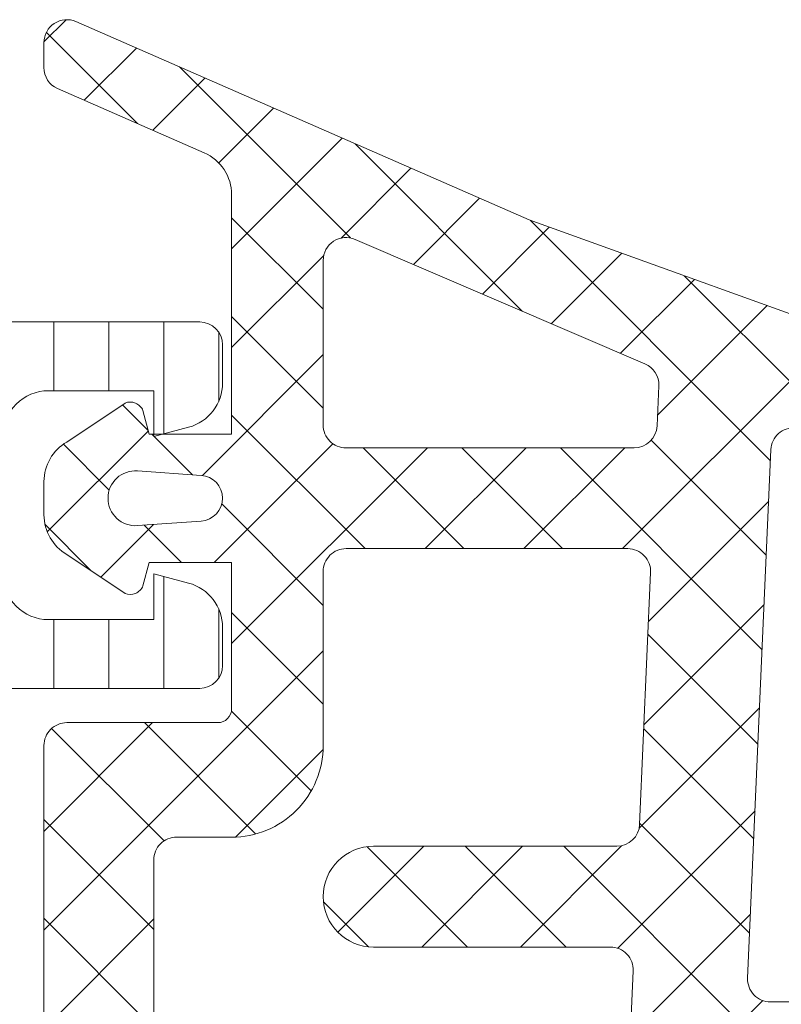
# Model space of a CAD drawing. Header units: millimetres. Extents: x 213386 to 506888, y 183055 to 450952.
# Tile 477 of 656: x 397593 to 397609, y 307928 to 307949. Entities that reach past the tile are written whole.
import ezdxf

# ---------------------------------------------------------------- set-up
doc = ezdxf.new("R2010")
doc.units = ezdxf.units.MM
doc.layers.add('FASÁDA DETAILNÍ', color=255, linetype='Continuous', lineweight=0)
pattern_1 = [(135, (397960.6382589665, 283048.1544064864), (-1.077630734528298, -1.077630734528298), []), (225, (397960.6382589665, 283048.1544064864), (1.077630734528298, -1.077630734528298), [])]

msp = doc.modelspace()

# ---------------------------------------------------------------- hatches: boundary and pattern name
at = {"layer": 'FASÁDA DETAILNÍ'}
h = msp.add_hatch(dxfattribs=at)
h.set_pattern_fill('ANSI37', color=256, scale=0.48, angle=90, style=0)
h.set_pattern_definition(pattern_1)
edge = h.paths.add_edge_path(flags=16)
edge.add_line((397596.4738440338, 307938.3737958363), (397595.0809900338, 307938.2740518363))
edge.add_arc((397595.0381325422, 307938.8725187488), 0.5999995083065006, 179.9999916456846, 274.0960805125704, ccw=False)
edge.add_arc((397595.0381325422, 307938.8725189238), 0.5999995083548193, 85.90391948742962, 180.0000083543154, ccw=False)
edge.add_line((397595.0809900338, 307939.4709858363), (397596.4738440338, 307939.3712418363))
edge.add_arc((397596.4381295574, 307938.8725188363), 0.5000001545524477, -85.90393560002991, 85.90393560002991, ccw=False)
edge = h.paths.add_edge_path(flags=16)
edge.add_arc((397599.6381376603, 307940.4725154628), 0.4999996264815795, 179.9999571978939, 270.00004280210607, ccw=False)
edge.add_line((397599.1381380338, 307940.4725158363), (397599.1381380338, 307944.0662008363))
edge.add_arc((397599.6381383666, 307944.0662008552), 0.5000003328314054, 66.78197338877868, 180.0000021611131, ccw=False)
edge.add_line((397599.8352540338, 307944.5257068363), (397606.1663560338, 307941.8098288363))
edge.add_arc((397605.9692401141, 307941.350323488), 0.4999998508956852, -2.500110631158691, 66.78191821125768, ccw=False)
edge.add_line((397606.4687640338, 307941.3285128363), (397606.4304380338, 307940.4507058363))
edge.add_arc((397605.9309144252, 307940.4725153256), 0.4999994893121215, 269.9999551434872, 357.5000208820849, ccw=False)
edge.add_line((397605.9309140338, 307939.9725158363), (397599.6381380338, 307939.9725158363))
edge = h.paths.add_edge_path(flags=16)
edge.add_line((397605.0463000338, 307914.9185968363), (397596.1494470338, 307910.7699268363))
edge.add_arc((397595.9381378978, 307911.2230805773), 0.4999998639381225, 179.9999703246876, 295.0000079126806, ccw=False)
edge.add_line((397595.4381380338, 307911.2230808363), (397595.4381380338, 307920.5725158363))
edge.add_arc((397595.9381376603, 307920.5725162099), 0.4999996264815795, 89.99995719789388, 180.0000428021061, ccw=False)
edge.add_line((397595.9381380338, 307921.0725158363), (397605.0620610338, 307921.0725158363))
edge.add_arc((397605.0620608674, 307920.5725157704), 0.5000000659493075, -2.5000272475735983, 89.99998093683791, ccw=False)
edge.add_line((397605.5615850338, 307920.5507058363), (397605.3345150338, 307915.3499418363))
edge.add_arc((397604.8349896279, 307915.3717515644), 0.5000012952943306, 295.00009199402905, 357.50000253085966, ccw=False)
edge = h.paths.add_edge_path(flags=16)
edge.add_arc((397595.9381376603, 307923.7725154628), 0.4999996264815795, 179.9999571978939, 270.00004280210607, ccw=False)
edge.add_line((397595.4381380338, 307923.7725158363), (397595.4381380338, 307930.9725158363))
edge.add_arc((397595.9381376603, 307930.9725162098), 0.4999996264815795, 89.99995719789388, 180.0000428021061, ccw=False)
edge.add_line((397595.9381380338, 307931.4725158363), (397597.1381380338, 307931.4725158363))
edge.add_arc((397597.1381395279, 307933.4725143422), 1.99999850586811, 269.9999571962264, 360.0000428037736)
edge.add_line((397599.1381380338, 307933.4725158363), (397599.1381380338, 307937.2725158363))
edge.add_arc((397599.6381376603, 307937.2725162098), 0.4999996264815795, 89.99995719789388, 180.0000428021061, ccw=False)
edge.add_line((397599.6381380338, 307937.7725158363), (397605.7911990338, 307937.7725158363))
edge.add_arc((397605.7911988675, 307937.2725157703), 0.5000000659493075, -2.5000272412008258, 89.99998094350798, ccw=False)
edge.add_line((397606.2907230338, 307937.2507058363), (397606.0505880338, 307931.7507058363))
edge.add_arc((397605.5510644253, 307931.7725153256), 0.4999994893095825, 269.9999551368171, 357.50002088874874, ccw=False)
edge.add_line((397605.5510640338, 307931.2725158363), (397600.2381380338, 307931.2725158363))
edge.add_arc((397600.2381380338, 307930.1725158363), 1.099999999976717, 90, 270)
edge.add_line((397600.2381380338, 307929.0725158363), (397605.4113490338, 307929.0725158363))
edge.add_arc((397605.4113488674, 307928.5725157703), 0.5000000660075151, -2.5000272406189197, 89.99998093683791, ccw=False)
edge.add_line((397605.9108730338, 307928.5507058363), (397605.7013000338, 307923.7507058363))
edge.add_arc((397605.2017764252, 307923.7725153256), 0.4999994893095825, 269.9999551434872, 357.50002088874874, ccw=False)
edge.add_line((397605.2017760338, 307923.2725158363), (397595.9381380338, 307923.2725158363))
edge = h.paths.add_edge_path()
edge.add_line((397597.3245950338, 307908.5594628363), (397606.1124610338, 307912.6573118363))
edge.add_ellipse((397604.8446035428, 307915.3762372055), major_axis=(-3.000002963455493, 0), ratio=1, start_angle=115.0000306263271, end_angle=177.4999411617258)
edge.add_line((397607.8417510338, 307915.2453758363), (397607.8700850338, 307915.8943258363))
edge.add_ellipse((397608.3696086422, 307915.872516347), major_axis=(-0.4999994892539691, 0), ratio=1, start_angle=269.999955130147, end_angle=357.500020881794, ccw=False)
edge.add_line((397608.3696090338, 307916.3725158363), (397609.3381380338, 307916.3725158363))
edge.add_ellipse((397609.3381381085, 307916.4725157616), major_axis=(-0.09999992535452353, 0), ratio=1, start_angle=89.99995721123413, end_angle=180.0000427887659)
edge.add_line((397609.4381380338, 307916.4725158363), (397609.4381380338, 307917.0725158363))
edge.add_ellipse((397609.3381381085, 307917.072515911), major_axis=(-0.09999992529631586, 0), ratio=1, start_angle=179.9999572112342, end_angle=270.0000427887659)
edge.add_line((397609.3381380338, 307917.1725158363), (397608.4351000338, 307917.1725158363))
edge.add_ellipse((397608.4351002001, 307917.6725159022), major_axis=(-0.5000000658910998, 0), ratio=1, start_angle=-2.5000272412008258, end_angle=89.99998094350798, ccw=False)
edge.add_line((397607.9355760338, 307917.6943258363), (397608.3294140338, 307926.5946198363))
edge.add_ellipse((397608.8289253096, 307926.5725157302), major_axis=(-0.5000001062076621, 0), ratio=1, start_angle=269.99991701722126, end_angle=357.46623077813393, ccw=False)
edge.add_line((397608.8289260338, 307927.0725158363), (397609.4381380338, 307927.0725158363))
edge.add_ellipse((397609.4381381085, 307927.1725157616), major_axis=(-0.09999992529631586, 0), ratio=1, start_angle=89.99995721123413, end_angle=180.0000427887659)
edge.add_line((397609.5381380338, 307927.1725158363), (397609.5381380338, 307927.7725158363))
edge.add_ellipse((397609.4381381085, 307927.772515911), major_axis=(-0.09999992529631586, 0), ratio=1, start_angle=179.9999572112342, end_angle=270.0000427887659)
edge.add_line((397609.4381380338, 307927.8725158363), (397608.9085760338, 307927.8725158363))
edge.add_ellipse((397608.9085757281, 307928.3725163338), major_axis=(-0.5000004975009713, 0), ratio=1, start_angle=-2.5336980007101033, end_angle=90.00003503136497, ccw=False)
edge.add_line((397608.4090640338, 307928.3946198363), (397608.9197200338, 307939.9348448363))
edge.add_ellipse((397609.4192446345, 307939.9130353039), major_axis=(-0.5000004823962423, 0), ratio=1, start_angle=266.78294269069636, end_angle=357.50002091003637, ccw=False)
edge.add_line((397609.4473040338, 307940.4122478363), (397614.5810470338, 307940.1236848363))
edge.add_ellipse((397614.4654916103, 307939.7132668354), major_axis=(-0.4263754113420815, 0), ratio=1, start_angle=110.75897236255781, end_angle=254.2751455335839, ccw=False)
edge.add_line((397614.6166150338, 307939.3145718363), (397614.3840120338, 307939.3158118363))
edge.add_line((397614.3840120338, 307939.3158118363), (397612.5014330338, 307939.6139498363))
edge.add_line((397612.5014330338, 307939.6139498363), (397609.6521480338, 307939.2135238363))
edge.add_ellipse((397609.6938986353, 307938.9164432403), major_axis=(-0.2999999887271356, 0), ratio=1, start_angle=-82.00025596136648, end_angle=34.59774637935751)
edge.add_ellipse((397611.916469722, 307940.4495566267), major_axis=(-3.000047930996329, 0), ratio=1, start_angle=34.59764128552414, end_angle=108.0084245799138)
edge.add_line((397612.8439550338, 307937.5964778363), (397615.0988460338, 307938.2300538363))
edge.add_ellipse((397614.9379164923, 307939.0052663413), major_axis=(-0.791740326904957, 0), ratio=1, start_angle=101.7276897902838, end_angle=173.2016537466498)
edge.add_line((397615.7240900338, 307938.9115438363), (397615.7253110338, 307939.9697538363))
edge.add_ellipse((397614.5462248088, 307939.8406295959), major_axis=(-1.186135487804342, 0), ratio=1, start_angle=186.2496781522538, end_angle=251.3444235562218)
edge.add_line((397614.9256440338, 307940.9644438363), (397611.6843040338, 307942.0587768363))
edge.add_line((397611.6843040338, 307942.0587768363), (397603.6345090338, 307944.9485548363))
edge.add_line((397603.6345090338, 307944.9485548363), (397593.7366320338, 307949.2813638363))
edge.add_ellipse((397593.5383619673, 307948.8223548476), major_axis=(-0.5000002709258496, 0), ratio=1, start_angle=246.6379505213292, end_angle=359.933423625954)
edge.add_line((397593.0383620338, 307948.8229358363), (397593.0377270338, 307948.2762348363))
edge.add_ellipse((397593.5377271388, 307948.2756545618), major_axis=(-0.5000004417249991, 0), ratio=1, start_angle=-0.06649452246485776, end_angle=66.07917545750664)
edge.add_line((397593.3349900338, 307947.8186008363), (397596.5389930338, 307946.4168448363))
edge.add_ellipse((397596.1381386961, 307945.500703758), major_axis=(-0.9999993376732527, 0), ratio=1, start_angle=179.999947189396, end_angle=246.36838527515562, ccw=False)
edge.add_line((397597.1381380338, 307945.5007028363), (397597.1381380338, 307940.2727608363))
edge.add_line((397597.1381380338, 307940.2727608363), (397595.3386590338, 307940.2727518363))
edge.add_line((397595.3386590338, 307940.2727518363), (397595.2007170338, 307940.7875528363))
edge.add_ellipse((397594.9235630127, 307940.672787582), major_axis=(-0.2999756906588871, 0), ratio=1, start_angle=202.4937002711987, end_angle=292.5035666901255)
edge.add_line((397594.8087500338, 307940.9499218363), (397593.5386230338, 307940.1007548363))
edge.add_ellipse((397594.0383438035, 307939.234890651), major_axis=(-0.9997207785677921, 0), ratio=1, start_angle=-60.00923930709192, end_angle=0.00761184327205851)
edge.add_line((397593.0386230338, 307939.2347578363), (397593.0386540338, 307938.5103968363))
edge.add_ellipse((397594.038391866, 307938.5106048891), major_axis=(-0.9997378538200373, 0), ratio=1, start_angle=0.01192367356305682, end_angle=60.00867505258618)
edge.add_line((397593.5386540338, 307937.6447308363), (397594.8087500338, 307936.7955638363))
edge.add_ellipse((397594.9235619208, 307937.0727113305), major_axis=(-0.2999875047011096, 0), ratio=1, start_angle=67.49759383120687, end_angle=157.5013961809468)
edge.add_line((397595.2007170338, 307936.9579178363), (397595.3386890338, 307937.4727338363))
edge.add_line((397595.3386890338, 307937.4727338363), (397597.1381380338, 307937.4727418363))
edge.add_line((397597.1381380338, 307937.4727418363), (397597.1381380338, 307934.2725148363))
edge.add_ellipse((397596.8381382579, 307934.2725146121), major_axis=(-0.2999997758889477, 0), ratio=1, start_angle=89.99995720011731, end_angle=180.0000428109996, ccw=False)
edge.add_line((397596.8381380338, 307933.9725148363), (397593.5381420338, 307933.9725148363))
edge.add_ellipse((397593.5381416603, 307933.4725152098), major_axis=(-0.4999996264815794, 0), ratio=1, start_angle=-90.00004280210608, end_angle=4.280210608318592e-05)
edge.add_line((397593.0381420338, 307933.4725148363), (397593.0381420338, 307906.5748928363))
edge.add_line((397593.0381420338, 307906.5748928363), (397594.5885340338, 307905.6797748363))
edge.add_ellipse((397594.8385341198, 307906.1127873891), major_axis=(-0.4999999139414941, 0), ratio=1, start_angle=59.99998292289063, end_angle=179.9999366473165)
edge.add_line((397595.3385340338, 307906.1127868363), (397597.0359050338, 307906.1127868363))
edge.add_line((397597.0359050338, 307906.1127868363), (397597.0359050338, 307908.1063088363))
edge.add_ellipse((397597.5359052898, 307908.1063091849), major_axis=(-0.5000002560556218, 0), ratio=1, start_angle=-64.99987142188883, end_angle=3.994724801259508e-05, ccw=False)
h = msp.add_hatch(dxfattribs=at)
h.set_pattern_fill('ANSI37', color=256, scale=0.48, angle=90, style=0)
h.set_pattern_definition(pattern_1)
edge = h.paths.add_edge_path(flags=16)
edge.add_line((397596.4738442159, 307938.3737958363), (397595.0809902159, 307938.2740518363))
edge.add_arc((397595.0381327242, 307938.8725187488), 0.5999995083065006, 179.9999916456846, 274.0960805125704, ccw=False)
edge.add_arc((397595.0381327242, 307938.8725189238), 0.5999995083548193, 85.90391948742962, 180.0000083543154, ccw=False)
edge.add_line((397595.0809902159, 307939.4709858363), (397596.4738442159, 307939.3712418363))
edge.add_arc((397596.4381297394, 307938.8725188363), 0.5000001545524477, -85.90393560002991, 85.90393560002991, ccw=False)
edge = h.paths.add_edge_path(flags=16)
edge.add_arc((397599.6381378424, 307940.4725154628), 0.4999996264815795, 179.9999571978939, 270.00004280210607, ccw=False)
edge.add_line((397599.1381382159, 307940.4725158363), (397599.1381382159, 307944.0662008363))
edge.add_arc((397599.6381385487, 307944.0662008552), 0.5000003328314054, 66.78197338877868, 180.0000021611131, ccw=False)
edge.add_line((397599.8352542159, 307944.5257068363), (397606.1663562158, 307941.8098288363))
edge.add_arc((397605.9692402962, 307941.350323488), 0.4999998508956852, -2.500110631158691, 66.78191821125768, ccw=False)
edge.add_line((397606.4687642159, 307941.3285128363), (397606.4304382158, 307940.4507058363))
edge.add_arc((397605.9309146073, 307940.4725153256), 0.4999994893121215, 269.9999551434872, 357.5000208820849, ccw=False)
edge.add_line((397605.9309142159, 307939.9725158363), (397599.6381382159, 307939.9725158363))
edge = h.paths.add_edge_path(flags=16)
edge.add_line((397605.0463002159, 307914.9185968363), (397596.1494472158, 307910.7699268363))
edge.add_arc((397595.9381380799, 307911.2230805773), 0.4999998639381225, 179.9999703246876, 295.0000079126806, ccw=False)
edge.add_line((397595.4381382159, 307911.2230808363), (397595.4381382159, 307920.5725158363))
edge.add_arc((397595.9381378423, 307920.5725162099), 0.4999996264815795, 89.99995719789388, 180.0000428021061, ccw=False)
edge.add_line((397595.9381382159, 307921.0725158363), (397605.0620612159, 307921.0725158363))
edge.add_arc((397605.0620610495, 307920.5725157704), 0.5000000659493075, -2.5000272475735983, 89.99998093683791, ccw=False)
edge.add_line((397605.5615852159, 307920.5507058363), (397605.3345152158, 307915.3499418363))
edge.add_arc((397604.83498981, 307915.3717515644), 0.5000012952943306, 295.00009199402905, 357.50000253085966, ccw=False)
edge = h.paths.add_edge_path(flags=16)
edge.add_arc((397595.9381378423, 307923.7725154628), 0.4999996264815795, 179.9999571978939, 270.00004280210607, ccw=False)
edge.add_line((397595.4381382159, 307923.7725158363), (397595.4381382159, 307930.9725158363))
edge.add_arc((397595.9381378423, 307930.9725162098), 0.4999996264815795, 89.99995719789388, 180.0000428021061, ccw=False)
edge.add_line((397595.9381382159, 307931.4725158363), (397597.1381382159, 307931.4725158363))
edge.add_arc((397597.13813971, 307933.4725143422), 1.99999850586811, 269.9999571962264, 360.0000428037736)
edge.add_line((397599.1381382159, 307933.4725158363), (397599.1381382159, 307937.2725158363))
edge.add_arc((397599.6381378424, 307937.2725162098), 0.4999996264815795, 89.99995719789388, 180.0000428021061, ccw=False)
edge.add_line((397599.6381382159, 307937.7725158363), (397605.7911992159, 307937.7725158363))
edge.add_arc((397605.7911990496, 307937.2725157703), 0.5000000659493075, -2.5000272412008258, 89.99998094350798, ccw=False)
edge.add_line((397606.2907232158, 307937.2507058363), (397606.0505882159, 307931.7507058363))
edge.add_arc((397605.5510646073, 307931.7725153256), 0.4999994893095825, 269.9999551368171, 357.50002088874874, ccw=False)
edge.add_line((397605.5510642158, 307931.2725158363), (397600.2381382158, 307931.2725158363))
edge.add_arc((397600.2381382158, 307930.1725158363), 1.099999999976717, 90, 270)
edge.add_line((397600.2381382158, 307929.0725158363), (397605.4113492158, 307929.0725158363))
edge.add_arc((397605.4113490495, 307928.5725157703), 0.5000000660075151, -2.5000272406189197, 89.99998093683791, ccw=False)
edge.add_line((397605.9108732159, 307928.5507058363), (397605.7013002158, 307923.7507058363))
edge.add_arc((397605.2017766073, 307923.7725153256), 0.4999994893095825, 269.9999551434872, 357.50002088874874, ccw=False)
edge.add_line((397605.2017762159, 307923.2725158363), (397595.9381382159, 307923.2725158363))
edge = h.paths.add_edge_path()
edge.add_line((397597.3245952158, 307908.5594628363), (397606.1124612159, 307912.6573118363))
edge.add_ellipse((397604.8446037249, 307915.3762372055), major_axis=(-3.000002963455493, 0), ratio=1, start_angle=115.0000306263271, end_angle=177.4999411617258)
edge.add_line((397607.8417512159, 307915.2453758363), (397607.8700852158, 307915.8943258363))
edge.add_ellipse((397608.3696088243, 307915.872516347), major_axis=(-0.4999994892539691, 0), ratio=1, start_angle=269.999955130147, end_angle=357.500020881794, ccw=False)
edge.add_line((397608.3696092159, 307916.3725158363), (397609.3381382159, 307916.3725158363))
edge.add_ellipse((397609.3381382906, 307916.4725157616), major_axis=(-0.09999992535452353, 0), ratio=1, start_angle=89.99995721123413, end_angle=180.0000427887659)
edge.add_line((397609.4381382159, 307916.4725158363), (397609.4381382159, 307917.0725158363))
edge.add_ellipse((397609.3381382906, 307917.072515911), major_axis=(-0.09999992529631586, 0), ratio=1, start_angle=179.9999572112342, end_angle=270.0000427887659)
edge.add_line((397609.3381382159, 307917.1725158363), (397608.4351002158, 307917.1725158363))
edge.add_ellipse((397608.4351003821, 307917.6725159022), major_axis=(-0.5000000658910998, 0), ratio=1, start_angle=-2.5000272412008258, end_angle=89.99998094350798, ccw=False)
edge.add_line((397607.9355762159, 307917.6943258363), (397608.3294142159, 307926.5946198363))
edge.add_ellipse((397608.8289254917, 307926.5725157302), major_axis=(-0.5000001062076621, 0), ratio=1, start_angle=269.99991701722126, end_angle=357.46623077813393, ccw=False)
edge.add_line((397608.8289262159, 307927.0725158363), (397609.4381382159, 307927.0725158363))
edge.add_ellipse((397609.4381382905, 307927.1725157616), major_axis=(-0.09999992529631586, 0), ratio=1, start_angle=89.99995721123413, end_angle=180.0000427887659)
edge.add_line((397609.5381382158, 307927.1725158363), (397609.5381382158, 307927.7725158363))
edge.add_ellipse((397609.4381382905, 307927.772515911), major_axis=(-0.09999992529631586, 0), ratio=1, start_angle=179.9999572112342, end_angle=270.0000427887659)
edge.add_line((397609.4381382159, 307927.8725158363), (397608.9085762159, 307927.8725158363))
edge.add_ellipse((397608.9085759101, 307928.3725163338), major_axis=(-0.5000004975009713, 0), ratio=1, start_angle=-2.5336980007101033, end_angle=90.00003503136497, ccw=False)
edge.add_line((397608.4090642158, 307928.3946198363), (397608.9197202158, 307939.9348448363))
edge.add_ellipse((397609.4192448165, 307939.9130353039), major_axis=(-0.5000004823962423, 0), ratio=1, start_angle=266.78294269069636, end_angle=357.50002091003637, ccw=False)
edge.add_line((397609.4473042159, 307940.4122478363), (397614.5810472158, 307940.1236848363))
edge.add_ellipse((397614.4654917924, 307939.7132668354), major_axis=(-0.4263754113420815, 0), ratio=1, start_angle=110.75897236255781, end_angle=254.2751455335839, ccw=False)
edge.add_line((397614.6166152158, 307939.3145718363), (397614.3840122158, 307939.3158118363))
edge.add_line((397614.3840122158, 307939.3158118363), (397612.5014332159, 307939.6139498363))
edge.add_line((397612.5014332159, 307939.6139498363), (397609.6521482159, 307939.2135238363))
edge.add_ellipse((397609.6938988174, 307938.9164432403), major_axis=(-0.2999999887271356, 0), ratio=1, start_angle=-82.00025596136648, end_angle=34.59774637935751)
edge.add_ellipse((397611.9164699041, 307940.4495566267), major_axis=(-3.000047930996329, 0), ratio=1, start_angle=34.59764128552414, end_angle=108.0084245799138)
edge.add_line((397612.8439552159, 307937.5964778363), (397615.0988462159, 307938.2300538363))
edge.add_ellipse((397614.9379166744, 307939.0052663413), major_axis=(-0.791740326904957, 0), ratio=1, start_angle=101.7276897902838, end_angle=173.2016537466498)
edge.add_line((397615.7240902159, 307938.9115438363), (397615.7253112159, 307939.9697538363))
edge.add_ellipse((397614.5462249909, 307939.8406295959), major_axis=(-1.186135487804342, 0), ratio=1, start_angle=186.2496781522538, end_angle=251.3444235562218)
edge.add_line((397614.9256442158, 307940.9644438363), (397611.6843042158, 307942.0587768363))
edge.add_line((397611.6843042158, 307942.0587768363), (397603.6345092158, 307944.9485548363))
edge.add_line((397603.6345092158, 307944.9485548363), (397593.7366322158, 307949.2813638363))
edge.add_ellipse((397593.5383621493, 307948.8223548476), major_axis=(-0.5000002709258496, 0), ratio=1, start_angle=246.6379505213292, end_angle=359.933423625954)
edge.add_line((397593.0383622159, 307948.8229358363), (397593.0377272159, 307948.2762348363))
edge.add_ellipse((397593.5377273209, 307948.2756545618), major_axis=(-0.5000004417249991, 0), ratio=1, start_angle=-0.06649452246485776, end_angle=66.07917545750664)
edge.add_line((397593.3349902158, 307947.8186008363), (397596.5389932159, 307946.4168448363))
edge.add_ellipse((397596.1381388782, 307945.500703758), major_axis=(-0.9999993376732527, 0), ratio=1, start_angle=179.999947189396, end_angle=246.36838527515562, ccw=False)
edge.add_line((397597.1381382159, 307945.5007028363), (397597.1381382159, 307940.2727608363))
edge.add_line((397597.1381382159, 307940.2727608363), (397595.3386592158, 307940.2727518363))
edge.add_line((397595.3386592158, 307940.2727518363), (397595.2007172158, 307940.7875528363))
edge.add_ellipse((397594.9235631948, 307940.672787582), major_axis=(-0.2999756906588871, 0), ratio=1, start_angle=202.4937002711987, end_angle=292.5035666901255)
edge.add_line((397594.8087502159, 307940.9499218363), (397593.5386232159, 307940.1007548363))
edge.add_ellipse((397594.0383439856, 307939.234890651), major_axis=(-0.9997207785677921, 0), ratio=1, start_angle=-60.00923930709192, end_angle=0.00761184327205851)
edge.add_line((397593.0386232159, 307939.2347578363), (397593.0386542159, 307938.5103968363))
edge.add_ellipse((397594.038392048, 307938.5106048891), major_axis=(-0.9997378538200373, 0), ratio=1, start_angle=0.01192367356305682, end_angle=60.00867505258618)
edge.add_line((397593.5386542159, 307937.6447308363), (397594.8087502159, 307936.7955638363))
edge.add_ellipse((397594.9235621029, 307937.0727113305), major_axis=(-0.2999875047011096, 0), ratio=1, start_angle=67.49759383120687, end_angle=157.5013961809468)
edge.add_line((397595.2007172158, 307936.9579178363), (397595.3386892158, 307937.4727338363))
edge.add_line((397595.3386892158, 307937.4727338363), (397597.1381382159, 307937.4727418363))
edge.add_line((397597.1381382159, 307937.4727418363), (397597.1381382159, 307934.2725148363))
edge.add_ellipse((397596.83813844, 307934.2725146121), major_axis=(-0.2999997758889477, 0), ratio=1, start_angle=89.99995720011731, end_angle=180.0000428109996, ccw=False)
edge.add_line((397596.8381382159, 307933.9725148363), (397593.5381422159, 307933.9725148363))
edge.add_ellipse((397593.5381418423, 307933.4725152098), major_axis=(-0.4999996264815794, 0), ratio=1, start_angle=-90.00004280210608, end_angle=4.280210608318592e-05)
edge.add_line((397593.0381422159, 307933.4725148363), (397593.0381422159, 307906.5748928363))
edge.add_line((397593.0381422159, 307906.5748928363), (397594.5885342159, 307905.6797748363))
edge.add_ellipse((397594.8385343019, 307906.1127873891), major_axis=(-0.4999999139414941, 0), ratio=1, start_angle=59.99998292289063, end_angle=179.9999366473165)
edge.add_line((397595.3385342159, 307906.1127868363), (397597.0359052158, 307906.1127868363))
edge.add_line((397597.0359052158, 307906.1127868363), (397597.0359052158, 307908.1063088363))
edge.add_ellipse((397597.5359054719, 307908.1063091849), major_axis=(-0.5000002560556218, 0), ratio=1, start_angle=-64.99987142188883, end_angle=3.994724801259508e-05, ccw=False)
h = msp.add_hatch(dxfattribs=at)
h.set_pattern_fill('LINIE', color=256, scale=1.2, angle=270, style=0)
h.set_pattern_definition([(270, (397572.8551760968, 307948.0971318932), (1.2, -2.20433997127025e-16), [])])
edge = h.paths.add_edge_path()
edge.add_arc((397590.8289485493, 307944.5624355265), 0.3000000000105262, 179.997924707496, 269.9979247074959)
edge.add_line((397590.8289376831, 307944.2624355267), (397591.6392690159, 307944.2624069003))
edge.add_arc((397591.6392535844, 307943.7624095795), 0.4999973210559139, -0.00238228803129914, 89.99823167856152, ccw=False)
edge.add_line((397592.1392509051, 307943.7623887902), (397592.1405714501, 307942.921316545))
edge.add_arc((397592.3405714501, 307942.921316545), 0.1999999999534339, 179.9999999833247, 270.0000000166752)
edge.add_line((397592.3405714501, 307942.721316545), (397596.4405714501, 307942.721316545))
edge.add_arc((397596.4405714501, 307942.221316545), 0.5, 0, 90, ccw=False)
edge.add_line((397596.9405714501, 307942.221316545), (397596.9405714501, 307941.3905673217))
edge.add_arc((397595.9405714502, 307941.3905673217), 0.9999999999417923, -74.99999999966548, 0, ccw=False)
edge.add_line((397596.1993904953, 307940.4246414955), (397595.4405714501, 307940.221316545))
edge.add_line((397595.4405714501, 307940.221316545), (397595.4405714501, 307941.221316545))
edge.add_line((397595.4405714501, 307941.221316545), (397593.1405714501, 307941.221316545))
edge.add_arc((397593.1422806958, 307940.2171900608), 1.004127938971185, 90.09753001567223, 179.7659122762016)
edge.add_line((397592.1381611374, 307940.221292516), (397592.1381611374, 307937.2214141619))
edge.add_arc((397593.142280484, 307937.2254425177), 1.004127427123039, 180.2298596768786, 269.9024820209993)
edge.add_line((397593.1405714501, 307936.221316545), (397595.4405714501, 307936.221316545))
edge.add_line((397595.4405714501, 307936.221316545), (397595.4405714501, 307937.221316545))
edge.add_line((397595.4405714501, 307937.221316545), (397596.1993904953, 307937.0179915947))
edge.add_arc((397595.9405714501, 307936.0520657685), 0.9999999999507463, -3.335117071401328e-09, 74.99999999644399, ccw=False)
edge.add_line((397596.9405714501, 307936.0520657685), (397596.9405714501, 307935.221316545))
edge.add_arc((397596.4405714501, 307935.221316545), 0.5, -90, 0, ccw=False)
edge.add_line((397596.4405714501, 307934.721316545), (397592.3405714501, 307934.721316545))
edge.add_arc((397592.342300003, 307934.5171434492), 0.2041804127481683, 90.48506107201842, 178.8441310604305)
edge.add_line((397592.1381611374, 307934.521262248), (397592.1381382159, 307908.6798954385))
edge.add_arc((397591.6381408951, 307908.6799108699), 0.4999973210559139, 269.99761771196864, 359.9982316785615, ccw=False)
edge.add_line((397591.6381201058, 307908.1799135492), (397590.827788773, 307908.1799421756))
edge.add_arc((397590.8277779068, 307907.8799421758), 0.3000000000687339, 89.99792470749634, 179.9979246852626)
edge.add_line((397590.5277779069, 307907.8799530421), (397590.5280229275, 307905.4799546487))
edge.add_arc((397590.0280269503, 307905.4799701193), 0.4999959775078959, 269.99762222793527, 359.998227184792, ccw=False)
edge.add_line((397590.0280062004, 307904.9799741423), (397586.5514647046, 307904.9801007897))
edge.add_arc((397586.6938112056, 307905.9699137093), 0.99999607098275, 147.2709086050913, 261.8163166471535, ccw=False)
edge.add_line((397585.8525781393, 307906.510579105), (397587.1711305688, 307908.7941881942))
edge.add_arc((397586.7381269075, 307909.0442038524), 0.5000000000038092, 329.9979281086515, 359.9978648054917)
edge.add_line((397587.2381269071, 307909.0441852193), (397587.2392132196, 307943.3984539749))
edge.add_arc((397586.73921322, 307943.3984715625), 0.4999999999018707, 359.9979846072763, 389.9979213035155)
edge.add_line((397587.1722349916, 307943.6484558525), (397585.8538479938, 307945.9321604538))
edge.add_arc((397586.6951202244, 307946.4727649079), 0.9999960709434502, 98.17953275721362, 212.7249408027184, ccw=False)
edge.add_line((397586.5528454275, 307947.4625881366), (397590.0293869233, 307947.4624614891))
edge.add_arc((397590.0293714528, 307946.9624655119), 0.4999959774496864, -0.0023777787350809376, 89.99822719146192, ccw=False)
edge.add_line((397590.5293674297, 307946.9624447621), (397590.5289485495, 307944.5624463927))
edge = h.paths.add_edge_path(flags=16)
edge.add_line((397590.3386729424, 307920.3713227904), (397589.0386788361, 307920.3713227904))
edge.add_arc((397589.0386751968, 307919.8713264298), 0.4999963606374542, 89.99958295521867, 180.0004170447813)
edge.add_line((397588.5386788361, 307919.8713227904), (397588.5386788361, 307911.021328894))
edge.add_arc((397589.0386751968, 307911.0213252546), 0.4999963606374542, 179.9995829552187, 270.0004170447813)
edge.add_line((397589.0386788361, 307910.521328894), (397590.3386729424, 307910.521328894))
edge.add_arc((397590.3386895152, 307911.0213288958), 0.5000000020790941, 269.9981009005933, 359.9999997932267)
edge.add_line((397590.8386895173, 307911.021328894), (397590.8386895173, 307919.8713227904))
edge.add_arc((397590.3386895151, 307919.8713227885), 0.5000000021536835, 2.201135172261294e-07, 90.00189909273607)
edge = h.paths.add_edge_path(flags=16)
edge.add_arc((397590.3386895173, 307930.5713288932), 0.5, 0, 90)
edge.add_line((397590.3386895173, 307931.0713288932), (397589.0386788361, 307931.0713288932))
edge.add_arc((397589.0386788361, 307930.5713288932), 0.5, 90, 180)
edge.add_line((397588.5386788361, 307930.5713288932), (397588.5386788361, 307921.8713227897))
edge.add_arc((397589.0386788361, 307921.8713227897), 0.5, 180, 270)
edge.add_line((397589.0386788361, 307921.3713227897), (397590.3386895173, 307921.3713227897))
edge.add_arc((397590.3386895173, 307921.8713227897), 0.5, 270, 360)
edge.add_line((397590.8386895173, 307921.8713227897), (397590.8386895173, 307930.5713288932))
edge = h.paths.add_edge_path(flags=16)
edge.add_arc((397589.0386751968, 307932.5713252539), 0.4999963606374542, 179.9995829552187, 270.0004170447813)
edge.add_line((397589.0386788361, 307932.0713288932), (397590.3386729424, 307932.0713288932))
edge.add_arc((397590.3386895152, 307932.5713288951), 0.5000000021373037, 269.9981008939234, 359.9999997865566)
edge.add_line((397590.8386895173, 307932.5713288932), (397590.8386895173, 307941.4213380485))
edge.add_arc((397590.3387047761, 307941.4213380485), 0.4999847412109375, 0, 90)
edge.add_line((397590.3387047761, 307941.9213227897), (397589.0386940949, 307941.9213227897))
edge.add_arc((397589.0386940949, 307941.421307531), 0.5000152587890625, 90, 180)
edge.add_line((397588.5386788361, 307941.421307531), (397588.5386788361, 307932.5713288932))

# ---------------------------------------------------------------- linework, layer by layer
at = {"layer": 'FASÁDA DETAILNÍ', "extrusion": (0, 0, -1)}
for points in [[(-397611.6843040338, 307942.0587768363), (-397603.6345090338, 307944.9485548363), (-397593.7366320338, 307949.2813638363), (-397593.7366320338, 307949.2813638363, -0.538982), (-397593.0383620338, 307948.8229358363), (-397593.0377270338, 307948.2762348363), (-397593.0377270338, 307948.2762348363, -0.296905), (-397593.3349900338, 307947.8186008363), (-397596.5389930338, 307946.4168448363), (-397596.5389930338, 307946.4168448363, 0.297963), (-397597.1381380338, 307945.5007028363), (-397597.1381380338, 307940.2727608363), (-397595.3386590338, 307940.2727518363), (-397595.2007170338, 307940.7875528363), (-397595.2007170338, 307940.7875528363, -0.414264), (-397594.8087500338, 307940.9499218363), (-397593.5386230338, 307940.1007548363), (-397593.5386230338, 307940.1007548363, -0.268028), (-397593.0386230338, 307939.2347578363), (-397593.0386540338, 307938.5103968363), (-397593.0386540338, 307938.5103968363, -0.267934), (-397593.5386540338, 307937.6447308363), (-397594.8087500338, 307936.7955638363), (-397594.8087500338, 307936.7955638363, -0.414233), (-397595.2007170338, 307936.9579178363), (-397595.3386890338, 307937.4727338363), (-397597.1381380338, 307937.4727418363), (-397597.1381380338, 307934.2725148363), (-397597.1381380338, 307934.2725148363, 0.414214), (-397596.8381380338, 307933.9725148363), (-397593.5381420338, 307933.9725148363), (-397593.5381420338, 307933.9725148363, -0.414214), (-397593.0381420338, 307933.4725148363), (-397593.0381420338, 307906.5748928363)], [(-397611.6843042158, 307942.0587768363), (-397603.6345092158, 307944.9485548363), (-397593.7366322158, 307949.2813638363), (-397593.7366322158, 307949.2813638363, -0.538982), (-397593.0383622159, 307948.8229358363), (-397593.0377272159, 307948.2762348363), (-397593.0377272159, 307948.2762348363, -0.296905), (-397593.3349902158, 307947.8186008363), (-397596.5389932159, 307946.4168448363), (-397596.5389932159, 307946.4168448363, 0.297963), (-397597.1381382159, 307945.5007028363), (-397597.1381382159, 307940.2727608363), (-397595.3386592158, 307940.2727518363), (-397595.2007172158, 307940.7875528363), (-397595.2007172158, 307940.7875528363, -0.414264), (-397594.8087502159, 307940.9499218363), (-397593.5386232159, 307940.1007548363), (-397593.5386232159, 307940.1007548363, -0.268028), (-397593.0386232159, 307939.2347578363), (-397593.0386542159, 307938.5103968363), (-397593.0386542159, 307938.5103968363, -0.267934), (-397593.5386542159, 307937.6447308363), (-397594.8087502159, 307936.7955638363), (-397594.8087502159, 307936.7955638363, -0.414233), (-397595.2007172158, 307936.9579178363), (-397595.3386892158, 307937.4727338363), (-397597.1381382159, 307937.4727418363), (-397597.1381382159, 307934.2725148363), (-397597.1381382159, 307934.2725148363, 0.414214), (-397596.8381382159, 307933.9725148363), (-397593.5381422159, 307933.9725148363), (-397593.5381422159, 307933.9725148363, -0.414214), (-397593.0381422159, 307933.4725148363), (-397593.0381422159, 307906.5748928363)], [(-397609.4381380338, 307927.8725158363), (-397608.9085760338, 307927.8725158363), (-397608.9085760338, 307927.8725158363, 0.427226), (-397608.4090640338, 307928.3946198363), (-397608.9197200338, 307939.9348448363), (-397608.9197200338, 307939.9348448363, 0.417884), (-397609.4473040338, 307940.4122478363)], [(-397609.4381382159, 307927.8725158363), (-397608.9085762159, 307927.8725158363), (-397608.9085762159, 307927.8725158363, 0.427226), (-397608.4090642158, 307928.3946198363), (-397608.9197202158, 307939.9348448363), (-397608.9197202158, 307939.9348448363, 0.417884), (-397609.4473042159, 307940.4122478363)]]:
    msp.add_lwpolyline(points, format="xyb", dxfattribs=at)
at = {"layer": 'FASÁDA DETAILNÍ'}
for points in [[(397599.6381380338, 307939.9725158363, -0.414214), (397599.1381380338, 307940.4725158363), (397599.1381380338, 307944.0662008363), (397599.1381380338, 307944.0662008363, -0.538546), (397599.8352540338, 307944.5257068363), (397606.1663560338, 307941.8098288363), (397606.1663560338, 307941.8098288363, -0.311858), (397606.4687640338, 307941.3285128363), (397606.4304380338, 307940.4507058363), (397606.4304380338, 307940.4507058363, -0.401491), (397605.9309140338, 307939.9725158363), (397599.6381380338, 307939.9725158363)], [(397599.6381382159, 307939.9725158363, -0.414214), (397599.1381382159, 307940.4725158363), (397599.1381382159, 307944.0662008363), (397599.1381382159, 307944.0662008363, -0.538546), (397599.8352542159, 307944.5257068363), (397606.1663562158, 307941.8098288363), (397606.1663562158, 307941.8098288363, -0.311858), (397606.4687642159, 307941.3285128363), (397606.4304382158, 307940.4507058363), (397606.4304382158, 307940.4507058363, -0.401491), (397605.9309142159, 307939.9725158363), (397599.6381382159, 307939.9725158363)], [(397596.4738440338, 307938.3737958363), (397595.0809900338, 307938.2740518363), (397595.0809900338, 307938.2740518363, -0.435311), (397594.4381330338, 307938.8725188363, -0.435311), (397595.0809900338, 307939.4709858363), (397596.4738440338, 307939.3712418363), (397596.4738440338, 307939.3712418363, -0.930949), (397596.4738440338, 307938.3737958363)], [(397596.4738442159, 307938.3737958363), (397595.0809902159, 307938.2740518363), (397595.0809902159, 307938.2740518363, -0.435311), (397594.4381332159, 307938.8725188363, -0.435311), (397595.0809902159, 307939.4709858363), (397596.4738442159, 307939.3712418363), (397596.4738442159, 307939.3712418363, -0.930949), (397596.4738442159, 307938.3737958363)]]:
    msp.add_lwpolyline(points, format="xyb", close=True, dxfattribs=at)
for points in [[(397592.3405714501, 307942.721316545), (397596.4405714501, 307942.721316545, -0.414213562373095), (397596.9405714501, 307942.221316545), (397596.9405714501, 307941.3905673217, -0.3394542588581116), (397596.1993904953, 307940.4246414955), (397595.4405714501, 307940.221316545), (397595.4405714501, 307941.221316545), (397593.1405714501, 307941.221316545, 0.4125193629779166), (397592.1381611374, 307940.221292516)], [(397595.4381380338, 307923.7725158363), (397595.4381380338, 307930.9725158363), (397595.4381380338, 307930.9725158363, -0.414214), (397595.9381380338, 307931.4725158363), (397597.1381380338, 307931.4725158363), (397597.1381380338, 307931.4725158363, 0.414214), (397599.1381380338, 307933.4725158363), (397599.1381380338, 307937.2725158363), (397599.1381380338, 307937.2725158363, -0.414214), (397599.6381380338, 307937.7725158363), (397605.7911990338, 307937.7725158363), (397605.7911990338, 307937.7725158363, -0.427052), (397606.2907230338, 307937.2507058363), (397606.0505880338, 307931.7507058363), (397606.0505880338, 307931.7507058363, -0.401491), (397605.5510640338, 307931.2725158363), (397600.2381380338, 307931.2725158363), (397600.2381380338, 307931.2725158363, 1), (397600.2381380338, 307929.0725158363), (397605.4113490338, 307929.0725158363), (397605.4113490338, 307929.0725158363, -0.427052), (397605.9108730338, 307928.5507058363), (397605.7013000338, 307923.7507058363)], [(397595.4381382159, 307923.7725158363), (397595.4381382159, 307930.9725158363), (397595.4381382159, 307930.9725158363, -0.414214), (397595.9381382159, 307931.4725158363), (397597.1381382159, 307931.4725158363), (397597.1381382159, 307931.4725158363, 0.414214), (397599.1381382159, 307933.4725158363), (397599.1381382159, 307937.2725158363), (397599.1381382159, 307937.2725158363, -0.414214), (397599.6381382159, 307937.7725158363), (397605.7911992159, 307937.7725158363), (397605.7911992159, 307937.7725158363, -0.427052), (397606.2907232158, 307937.2507058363), (397606.0505882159, 307931.7507058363), (397606.0505882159, 307931.7507058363, -0.401491), (397605.5510642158, 307931.2725158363), (397600.2381382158, 307931.2725158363), (397600.2381382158, 307931.2725158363, 1), (397600.2381382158, 307929.0725158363), (397605.4113492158, 307929.0725158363), (397605.4113492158, 307929.0725158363, -0.427052), (397605.9108732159, 307928.5507058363), (397605.7013002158, 307923.7507058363)], [(397592.1381611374, 307937.2214141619, 0.4125410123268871), (397593.1405714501, 307936.221316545), (397595.4405714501, 307936.221316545), (397595.4405714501, 307937.221316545), (397596.1993904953, 307937.0179915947, -0.3394542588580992), (397596.9405714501, 307936.0520657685), (397596.9405714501, 307935.221316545, -0.414213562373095), (397596.4405714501, 307934.721316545), (397592.3405714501, 307934.721316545, 0.4058498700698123)]]:
    msp.add_lwpolyline(points, format="xyb", dxfattribs=at)

doc.saveas('drawing.dxf')
